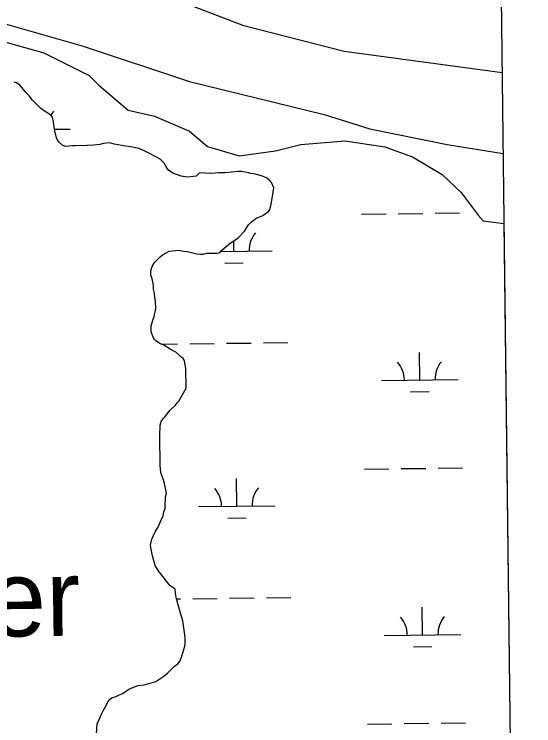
# Model space of a CAD drawing. Extents: x 3683613 to 3738215, y 469626 to 495384.
# Drawn here: x 3718892 to 3719570, y 477971 to 478900 of the extents above; entities that cross this region are included whole.
import ezdxf

# ---------------------------------------------------------------- set-up
doc = ezdxf.new("R2010")
doc.units = 0
for name, color, linetype in [('V-GRID-FRAM', 7, 'Continuous'), ('V-RIVR-IDEN', 7, 'Continuous'), ('V-TOPO-SHOR', 7, 'Continuous'), ('V-WETL-SWMP', 7, 'Continuous')]:
    doc.layers.add(name, color=color, linetype=linetype)

msp = doc.modelspace()

# ---------------------------------------------------------------- linework, layer by layer
at = {"layer": 'V-GRID-FRAM'}
msp.add_lwpolyline([(3687651.68, 493221.84), (3719350.33, 493590.7), (3719569.83, 475409.35), (3687855.31, 475040.31), (3687651.68, 493221.84)], dxfattribs=at)
at = {"layer": 'V-TOPO-SHOR'}
for p, q in [((3718894.91, 478810.08), (3718891.97, 478811.23)), ((3718899.61, 478807.17), (3718894.91, 478810.08)), ((3718906.69, 478798.43), (3718899.61, 478807.17)), ((3718911.41, 478793.18), (3718906.69, 478798.43)), ((3718916.13, 478787.35), (3718911.41, 478793.18)), ((3718926.73, 478776.87), (3718916.13, 478787.35)), ((3718931.44, 478773.38), (3718926.73, 478776.87)), ((3718936.14, 478770.48), (3718931.44, 478773.38)), ((3718939.67, 478768.15), (3718936.14, 478770.48)), ((3718942.03, 478765.24), (3718939.67, 478768.15)), ((3718943.23, 478759.39), (3718942.03, 478765.24)), ((3718943.84, 478755.29), (3718943.23, 478759.39)), ((3718944.46, 478749.44), (3718943.84, 478755.29)), ((3718947.46, 478738.32), (3718944.46, 478749.44)), ((3718948.64, 478735.4), (3718947.46, 478738.32)), ((3718951, 478732.49), (3718948.64, 478735.4)), ((3718955.71, 478728.41), (3718951, 478732.49)), ((3718959.24, 478727.26), (3718955.71, 478728.41)), ((3718968.02, 478727.9), (3718959.24, 478727.26)), ((3718971.53, 478727.92), (3718968.02, 478727.9)), ((3718987.35, 478728.59), (3718971.53, 478727.92)), ((3718995.55, 478728.64), (3718987.35, 478728.59)), ((3719003.74, 478729.86), (3718995.55, 478728.64)), ((3719008.42, 478731.06), (3719003.74, 478729.86)), ((3719016.62, 478731.69), (3719008.42, 478731.06)), ((3719022.49, 478729.97), (3719016.62, 478731.69)), ((3719037.73, 478727.71), (3719022.49, 478729.97)), ((3719044.18, 478726.58), (3719037.73, 478727.71)), ((3719054.74, 478724.3), (3719044.18, 478726.58)), ((3719060.61, 478721.99), (3719054.74, 478724.3)), ((3719067.66, 478718.51), (3719060.61, 478721.99)), ((3719077.65, 478713.3), (3719067.66, 478718.51)), ((3719082.35, 478710.4), (3719077.65, 478713.3)), ((3719085.29, 478708.07), (3719082.35, 478710.4)), ((3719087.65, 478705.15), (3719085.29, 478708.07)), ((3719091.2, 478699.32), (3719087.65, 478705.15)), ((3719093.56, 478696.4), (3719091.2, 478699.32)), ((3719098.86, 478692.33), (3719093.56, 478696.4)), ((3719110.01, 478688.29), (3719098.86, 478692.33)), ((3719117.63, 478687.17), (3719110.01, 478688.29)), ((3719125.83, 478687.8), (3719117.63, 478687.17)), ((3719129.34, 478688.41), (3719125.83, 478687.8)), ((3719134.01, 478692.53), (3719129.34, 478688.41)), ((3719148.65, 478692.03), (3719134.01, 478692.53)), ((3719158.61, 478692.67), (3719148.65, 478692.03)), ((3719167.4, 478692.72), (3719158.61, 478692.67)), ((3719179.69, 478693.97), (3719167.4, 478692.72)), ((3719184.37, 478694.58), (3719179.69, 478693.97)), ((3719188.47, 478694.6), (3719184.37, 478694.58)), ((3719197.86, 478692.9), (3719188.47, 478694.6)), ((3719200.79, 478691.75), (3719197.86, 478692.9)), ((3719206.65, 478691.19), (3719200.79, 478691.75)), ((3719214.87, 478688.9), (3719206.65, 478691.19)), ((3719221.33, 478686.01), (3719214.87, 478688.9)), ((3719224.86, 478683.1), (3719221.33, 478686.01)), ((3719227.81, 478680.18), (3719224.86, 478683.1)), ((3719230.77, 478673.17), (3719227.81, 478680.18)), ((3719229.08, 478662.03), (3719230.77, 478673.17)), ((3719226.81, 478649.72), (3719229.08, 478662.03)), ((3719225.66, 478645.02), (3719226.81, 478649.72)), ((3719219.25, 478639.13), (3719223.92, 478642.08)), ((3719223.92, 478642.08), (3719225.66, 478645.02)), ((3719201.16, 478628.48), (3719207.57, 478633.79)), ((3719207.57, 478633.79), (3719215.75, 478636.77)), ((3719215.75, 478636.77), (3719219.25, 478639.13)), ((3719192.44, 478616.71), (3719197.66, 478624.95)), ((3719197.66, 478624.95), (3719201.16, 478628.48)), ((3719184.29, 478607.88), (3719192.44, 478616.71)), ((3719172.03, 478599.61), (3719184.29, 478607.88)), ((3719162.12, 478590.76), (3719172.03, 478599.61)), ((3719081.92, 478582.69), (3719085.41, 478585.64)), ((3719085.41, 478585.64), (3719091.25, 478588.6)), ((3719091.25, 478588.6), (3719094.17, 478590.37)), ((3719094.17, 478590.37), (3719102.37, 478591.59)), ((3719102.37, 478591.59), (3719106.47, 478591.62)), ((3719106.47, 478591.62), (3719112.92, 478590.48)), ((3719112.92, 478590.48), (3719118.19, 478589.93)), ((3719118.19, 478589.93), (3719125.23, 478588.21)), ((3719125.23, 478588.21), (3719130.51, 478587.07)), ((3719130.51, 478587.07), (3719135.2, 478586.51)), ((3719135.2, 478586.51), (3719138.72, 478586.53)), ((3719138.72, 478586.53), (3719143.4, 478587.73)), ((3719143.4, 478587.73), (3719156.28, 478587.8)), ((3719156.28, 478587.8), (3719159.79, 478588.41)), ((3719159.79, 478588.41), (3719162.12, 478590.76)), ((3719072.03, 478570.33), (3719074.93, 478575.62)), ((3719074.93, 478575.62), (3719081.92, 478582.69)), ((3719070.3, 478565.05), (3719072.03, 478570.33)), ((3719070.33, 478559.19), (3719070.3, 478565.05)), ((3719072.12, 478554.51), (3719070.33, 478559.19)), ((3719072.73, 478550.42), (3719072.12, 478554.51)), ((3719073.93, 478545.15), (3719072.73, 478550.42)), ((3719073.95, 478541.05), (3719073.93, 478545.15)), ((3719074.56, 478537.54), (3719073.95, 478541.05)), ((3719076.39, 478524.66), (3719074.56, 478537.54)), ((3719077.03, 478515.88), (3719076.39, 478524.66)), ((3719074.74, 478505.32), (3719077.03, 478515.88)), ((3719073.01, 478500.62), (3719074.74, 478505.32)), ((3719070.72, 478492.99), (3719073.01, 478500.62)), ((3719070.76, 478485.38), (3719070.72, 478492.99)), ((3719073.14, 478478.36), (3719070.76, 478485.38)), ((3719075.51, 478474.28), (3719073.14, 478478.36)), ((3719081.98, 478470.21), (3719075.51, 478474.28)), ((3719087.26, 478467.9), (3719081.98, 478470.21)), ((3719095.49, 478462.68), (3719087.26, 478467.9)), ((3719103.13, 478458.62), (3719095.49, 478462.68)), ((3719110.2, 478452.22), (3719103.13, 478458.62)), ((3719113.14, 478449.89), (3719110.2, 478452.22)), ((3719114.33, 478446.97), (3719113.14, 478449.89)), ((3719116.14, 478437.6), (3719114.33, 478446.97)), ((3719116.29, 478411.83), (3719116.14, 478437.6)), ((3719107.01, 478394.79), (3719116.29, 478411.83)), ((3719102.36, 478389.49), (3719104.68, 478392.43)), ((3719104.68, 478392.43), (3719107.01, 478394.79)), ((3719088.97, 478374.77), (3719095.37, 478383.01)), ((3719095.37, 478383.01), (3719097.7, 478385.36)), ((3719097.7, 478385.36), (3719102.36, 478389.49)), ((3719083.73, 478368.29), (3719086.64, 478372.41)), ((3719086.64, 478372.41), (3719088.97, 478374.77)), ((3719082.09, 478349.54), (3719082.59, 478363.6)), ((3719082.59, 478363.6), (3719083.73, 478368.29)), ((3719082.31, 478310.88), (3719082.09, 478349.54)), ((3719083.53, 478301.51), (3719082.31, 478310.88)), ((3719087.11, 478290.4), (3719083.53, 478301.51)), ((3719088.3, 478287.48), (3719087.11, 478290.4)), ((3719090.72, 478274.6), (3719088.3, 478287.48)), ((3719089.57, 478269.91), (3719090.72, 478274.6)), ((3719089.59, 478266.4), (3719089.57, 478269.91)), ((3719089.05, 478259.36), (3719089.59, 478266.4)), ((3719087.34, 478249.98), (3719089.07, 478254.68)), ((3719089.07, 478254.68), (3719089.05, 478259.36)), ((3719082.73, 478237.65), (3719086.2, 478245.29)), ((3719086.2, 478245.29), (3719087.34, 478249.98)), ((3719079.84, 478230.61), (3719082.73, 478237.65)), ((3719071.73, 478214.74), (3719075.78, 478224.14)), ((3719075.78, 478224.14), (3719079.84, 478230.61)), ((3719070.02, 478207.12), (3719071.73, 478214.74)), ((3719070.63, 478201.85), (3719070.02, 478207.12)), ((3719072.44, 478193.07), (3719070.63, 478201.85)), ((3719076.03, 478180.21), (3719072.44, 478193.07)), ((3719078.4, 478176.12), (3719076.03, 478180.21)), ((3719081.35, 478172.03), (3719078.4, 478176.12)), ((3719087.84, 478163.87), (3719081.35, 478172.03)), ((3719090.79, 478159.79), (3719087.84, 478163.87)), ((3719095.51, 478153.96), (3719090.79, 478159.79)), ((3719099.04, 478151.63), (3719095.51, 478153.96)), ((3719101.98, 478149.31), (3719099.04, 478151.63)), ((3719102.6, 478144.04), (3719101.98, 478149.31)), ((3719103.81, 478137.02), (3719102.6, 478144.04)), ((3719109.19, 478118.3), (3719103.81, 478137.02)), ((3719112.18, 478108.36), (3719109.19, 478118.3)), ((3719115.23, 478086.7), (3719112.18, 478108.36)), ((3719115.27, 478079.09), (3719115.23, 478086.7)), ((3719110.69, 478062.07), (3719114.71, 478074.98)), ((3719114.71, 478074.98), (3719115.27, 478079.09)), ((3719105.47, 478052.08), (3719108.38, 478056.2)), ((3719108.38, 478056.2), (3719110.69, 478062.07)), ((3719092.07, 478039.7), (3719101.39, 478049.13)), ((3719101.39, 478049.13), (3719105.47, 478052.08)), ((3719087.4, 478036.16), (3719092.07, 478039.7)), ((3719061.69, 478024.88), (3719076.9, 478029.07)), ((3719076.9, 478029.07), (3719087.4, 478036.16)), ((3719034.22, 478013.6), (3719041.81, 478018.91)), ((3719041.81, 478018.91), (3719053.5, 478023.67)), ((3719053.5, 478023.67), (3719061.69, 478024.88)), ((3719023.71, 478008.85), (3719028.38, 478011.22)), ((3719028.38, 478011.22), (3719034.22, 478013.6)), ((3719012.06, 477997.65), (3719013.79, 478001.76)), ((3719013.79, 478001.76), (3719015.53, 478004.7)), ((3719015.53, 478004.7), (3719019.61, 478007.65)), ((3719019.61, 478007.65), (3719023.71, 478008.85)), ((3719006.26, 477987.07), (3719008.57, 477991.77)), ((3719008.57, 477991.77), (3719012.06, 477997.65)), ((3719002.79, 477979.44), (3719006.26, 477987.07)), ((3718999.38, 477960.67), (3719000.48, 477973.57)), ((3719000.48, 477973.57), (3719002.79, 477979.44))]:
    msp.add_line(p, q, dxfattribs=at)
for points in [[(3718233.77, 479035.81), (3718349.55, 479011.54), (3718411.17, 478985.4), (3718512, 478955.52), (3718631.51, 478933.11), (3718715.54, 478923.77), (3718777.16, 478912.57), (3718855.59, 478893.9), (3718980.7, 478858.42), (3719120.75, 478811.74), (3719296.27, 478768.79), (3719356.03, 478750.11), (3719456.86, 478729.57), (3719529.88, 478717.8)], [(3719528.61, 478823.13), (3719322.42, 478850.95), (3719191.7, 478884.56), (3719118.88, 478912.57), (3718997.5, 478951.78), (3718894.8, 478985.4), (3718892.28, 478994.74)]]:
    msp.add_lwpolyline(points, dxfattribs=at)
at = {"layer": 'V-WETL-SWMP'}
for p, q in [((3718847.51, 478872.68), (3718930.82, 478849.29)), ((3718930.82, 478849.29), (3718989.79, 478819.86)), ((3718989.79, 478819.86), (3719002.66, 478807.14)), ((3718894.91, 478810.08), (3718891.97, 478811.23)), ((3718899.61, 478807.17), (3718894.91, 478810.08)), ((3718906.69, 478798.43), (3718899.61, 478807.17)), ((3718911.41, 478793.18), (3718906.69, 478798.43)), ((3719002.66, 478807.14), (3719040.74, 478774.39)), ((3718916.13, 478787.35), (3718911.41, 478793.18)), ((3718926.73, 478776.87), (3718916.13, 478787.35)), ((3718931.44, 478773.38), (3718926.73, 478776.87)), ((3718936.14, 478770.48), (3718931.44, 478773.38)), ((3718939.67, 478768.15), (3718936.14, 478770.48)), ((3719040.74, 478774.39), (3719074.99, 478766.46)), ((3718942.03, 478765.24), (3718939.67, 478768.15)), ((3718943.23, 478759.39), (3718942.03, 478765.24)), ((3719074.99, 478766.46), (3719120.87, 478747.29)), ((3718943.84, 478755.29), (3718943.23, 478759.39)), ((3718944.46, 478749.44), (3718943.84, 478755.29)), ((3718944.44, 478749.65), (3718965.26, 478749.89)), ((3718947.46, 478738.32), (3718944.46, 478749.44)), ((3719120.87, 478747.29), (3719144.12, 478727.25)), ((3718948.64, 478735.4), (3718947.46, 478738.32)), ((3718951, 478732.49), (3718948.64, 478735.4)), ((3719266.15, 478729.67), (3719323.94, 478734.43)), ((3719323.94, 478734.43), (3719375.41, 478726.85)), ((3718955.71, 478728.41), (3718951, 478732.49)), ((3718959.24, 478727.26), (3718955.71, 478728.41)), ((3718968.02, 478727.9), (3718959.24, 478727.26)), ((3718971.53, 478727.92), (3718968.02, 478727.9)), ((3718987.35, 478728.59), (3718971.53, 478727.92)), ((3718995.55, 478728.64), (3718987.35, 478728.59)), ((3719003.74, 478729.86), (3718995.55, 478728.64)), ((3719008.42, 478731.06), (3719003.74, 478729.86)), ((3719016.62, 478731.69), (3719008.42, 478731.06)), ((3719022.49, 478729.97), (3719016.62, 478731.69)), ((3719037.73, 478727.71), (3719022.49, 478729.97)), ((3719044.18, 478726.58), (3719037.73, 478727.71)), ((3719054.74, 478724.3), (3719044.18, 478726.58)), ((3719060.61, 478721.99), (3719054.74, 478724.3)), ((3719144.12, 478727.25), (3719185.52, 478714.93)), ((3719232.73, 478721.6), (3719266.15, 478729.67)), ((3719375.41, 478726.85), (3719411.66, 478713.53)), ((3719067.66, 478718.51), (3719060.61, 478721.99)), ((3719077.65, 478713.3), (3719067.66, 478718.51)), ((3719185.52, 478714.93), (3719232.73, 478721.6)), ((3719082.35, 478710.4), (3719077.65, 478713.3)), ((3719085.29, 478708.07), (3719082.35, 478710.4)), ((3719087.65, 478705.15), (3719085.29, 478708.07)), ((3719411.66, 478713.53), (3719450.43, 478690.62)), ((3719091.2, 478699.32), (3719087.65, 478705.15)), ((3719093.56, 478696.4), (3719091.2, 478699.32)), ((3719098.86, 478692.33), (3719093.56, 478696.4)), ((3719110.01, 478688.29), (3719098.86, 478692.33)), ((3719117.63, 478687.17), (3719110.01, 478688.29)), ((3719125.83, 478687.8), (3719117.63, 478687.17)), ((3719129.34, 478688.41), (3719125.83, 478687.8)), ((3719134.01, 478692.53), (3719129.34, 478688.41)), ((3719148.65, 478692.03), (3719134.01, 478692.53)), ((3719158.61, 478692.67), (3719148.65, 478692.03)), ((3719167.4, 478692.72), (3719158.61, 478692.67)), ((3719179.69, 478693.97), (3719167.4, 478692.72)), ((3719184.37, 478694.58), (3719179.69, 478693.97)), ((3719188.47, 478694.6), (3719184.37, 478694.58)), ((3719197.86, 478692.9), (3719188.47, 478694.6)), ((3719200.79, 478691.75), (3719197.86, 478692.9)), ((3719206.65, 478691.19), (3719200.79, 478691.75)), ((3719214.87, 478688.9), (3719206.65, 478691.19)), ((3719221.33, 478686.01), (3719214.87, 478688.9)), ((3719450.43, 478690.62), (3719474.92, 478666.9)), ((3719224.86, 478683.1), (3719221.33, 478686.01)), ((3719227.81, 478680.18), (3719224.86, 478683.1)), ((3719230.77, 478673.17), (3719227.81, 478680.18)), ((3719229.08, 478662.03), (3719230.77, 478673.17)), ((3719226.81, 478649.72), (3719229.08, 478662.03)), ((3719474.92, 478666.9), (3719497.48, 478637.5)), ((3719225.66, 478645.02), (3719226.81, 478649.72)), ((3719219.25, 478639.13), (3719223.92, 478642.08)), ((3719223.92, 478642.08), (3719225.66, 478645.02)), ((3719441.08, 478639.98), (3719473.07, 478640.36)), ((3719201.16, 478628.48), (3719207.57, 478633.79)), ((3719207.57, 478633.79), (3719215.75, 478636.77)), ((3719215.75, 478636.77), (3719219.25, 478639.13)), ((3719345.08, 478638.87), (3719377.08, 478639.24)), ((3719393.08, 478639.43), (3719425.08, 478639.8)), ((3719497.48, 478637.5), (3719503.68, 478630.15)), ((3719192.44, 478616.71), (3719197.66, 478624.95)), ((3719197.66, 478624.95), (3719201.16, 478628.48)), ((3719503.68, 478630.15), (3719530.99, 478626.57)), ((3719530.99, 478626.57), (3719555.64, 476584.29)), ((3719184.29, 478607.88), (3719192.44, 478616.71)), ((3719172.03, 478599.61), (3719184.29, 478607.88)), ((3719178.57, 478590.5), (3719178.41, 478603.92)), ((3719162.12, 478590.76), (3719172.03, 478599.61)), ((3719081.92, 478582.69), (3719085.41, 478585.64)), ((3719085.41, 478585.64), (3719091.25, 478588.6)), ((3719091.25, 478588.6), (3719094.17, 478590.37)), ((3719094.17, 478590.37), (3719102.37, 478591.59)), ((3719102.37, 478591.59), (3719106.47, 478591.62)), ((3719106.47, 478591.62), (3719112.92, 478590.48)), ((3719112.92, 478590.48), (3719118.19, 478589.93)), ((3719118.19, 478589.93), (3719125.23, 478588.21)), ((3719125.23, 478588.21), (3719130.51, 478587.07)), ((3719130.51, 478587.07), (3719135.2, 478586.51)), ((3719135.2, 478586.51), (3719138.72, 478586.53)), ((3719138.72, 478586.53), (3719143.4, 478587.73)), ((3719143.4, 478587.73), (3719156.28, 478587.8)), ((3719156.28, 478587.8), (3719159.79, 478588.41)), ((3719159.79, 478588.41), (3719162.12, 478590.76)), ((3719161.67, 478590.3), (3719228.57, 478591.08)), ((3719072.03, 478570.33), (3719074.93, 478575.62)), ((3719074.93, 478575.62), (3719081.92, 478582.69)), ((3719070.3, 478565.05), (3719072.03, 478570.33)), ((3719166.75, 478574.93), (3719190.75, 478575.21)), ((3719070.33, 478559.19), (3719070.3, 478565.05)), ((3719072.12, 478554.51), (3719070.33, 478559.19)), ((3719072.73, 478550.42), (3719072.12, 478554.51)), ((3719073.93, 478545.15), (3719072.73, 478550.42)), ((3719073.95, 478541.05), (3719073.93, 478545.15)), ((3719074.56, 478537.54), (3719073.95, 478541.05)), ((3719076.39, 478524.66), (3719074.56, 478537.54)), ((3719077.03, 478515.88), (3719076.39, 478524.66)), ((3719074.74, 478505.32), (3719077.03, 478515.88)), ((3719073.01, 478500.62), (3719074.74, 478505.32)), ((3719070.72, 478492.99), (3719073.01, 478500.62)), ((3719070.76, 478485.38), (3719070.72, 478492.99)), ((3719073.14, 478478.36), (3719070.76, 478485.38)), ((3719075.51, 478474.28), (3719073.14, 478478.36)), ((3719081.98, 478470.21), (3719075.51, 478474.28)), ((3719087.26, 478467.9), (3719081.98, 478470.21)), ((3719084.03, 478469.32), (3719105.13, 478469.56)), ((3719095.49, 478462.68), (3719087.26, 478467.9)), ((3719121.13, 478469.75), (3719153.12, 478470.12)), ((3719169.12, 478470.31), (3719201.12, 478470.68)), ((3719217.12, 478470.87), (3719249.12, 478471.24)), ((3719103.13, 478458.62), (3719095.49, 478462.68)), ((3719110.2, 478452.22), (3719103.13, 478458.62)), ((3719421.01, 478422.49), (3719420.59, 478458.49)), ((3719113.14, 478449.89), (3719110.2, 478452.22)), ((3719114.33, 478446.97), (3719113.14, 478449.89)), ((3719116.14, 478437.6), (3719114.33, 478446.97)), ((3719116.29, 478411.83), (3719116.14, 478437.6)), ((3719371.02, 478421.91), (3719471.01, 478423.07)), ((3719107.01, 478394.79), (3719116.29, 478411.83)), ((3719409.19, 478406.92), (3719433.19, 478407.2)), ((3719102.36, 478389.49), (3719104.68, 478392.43)), ((3719104.68, 478392.43), (3719107.01, 478394.79)), ((3719088.97, 478374.77), (3719095.37, 478383.01)), ((3719095.37, 478383.01), (3719097.7, 478385.36)), ((3719097.7, 478385.36), (3719102.36, 478389.49)), ((3719083.73, 478368.29), (3719086.64, 478372.41)), ((3719086.64, 478372.41), (3719088.97, 478374.77)), ((3719082.09, 478349.54), (3719082.59, 478363.6)), ((3719082.59, 478363.6), (3719083.73, 478368.29)), ((3719082.31, 478310.88), (3719082.09, 478349.54)), ((3719083.53, 478301.51), (3719082.31, 478310.88)), ((3719348.95, 478306.21), (3719380.95, 478306.59)), ((3719396.95, 478306.77), (3719428.95, 478307.15)), ((3719444.95, 478307.33), (3719476.94, 478307.7)), ((3719087.11, 478290.4), (3719083.53, 478301.51)), ((3719088.3, 478287.48), (3719087.11, 478290.4)), ((3719182.44, 478257.84), (3719182.02, 478293.84)), ((3719090.72, 478274.6), (3719088.3, 478287.48)), ((3719089.57, 478269.91), (3719090.72, 478274.6)), ((3719089.59, 478266.4), (3719089.57, 478269.91)), ((3719089.05, 478259.36), (3719089.59, 478266.4)), ((3719087.34, 478249.98), (3719089.07, 478254.68)), ((3719089.07, 478254.68), (3719089.05, 478259.36)), ((3719132.44, 478257.26), (3719232.44, 478258.43)), ((3719082.73, 478237.65), (3719086.2, 478245.29)), ((3719086.2, 478245.29), (3719087.34, 478249.98)), ((3719170.62, 478242.27), (3719194.62, 478242.55)), ((3719079.84, 478230.61), (3719082.73, 478237.65)), ((3719071.73, 478214.74), (3719075.78, 478224.14)), ((3719075.78, 478224.14), (3719079.84, 478230.61)), ((3719070.02, 478207.12), (3719071.73, 478214.74)), ((3719070.63, 478201.85), (3719070.02, 478207.12)), ((3719072.44, 478193.07), (3719070.63, 478201.85)), ((3719076.03, 478180.21), (3719072.44, 478193.07)), ((3719078.4, 478176.12), (3719076.03, 478180.21)), ((3719081.35, 478172.03), (3719078.4, 478176.12)), ((3719087.84, 478163.87), (3719081.35, 478172.03)), ((3719090.79, 478159.79), (3719087.84, 478163.87)), ((3719095.51, 478153.96), (3719090.79, 478159.79)), ((3719099.04, 478151.63), (3719095.51, 478153.96)), ((3719101.98, 478149.31), (3719099.04, 478151.63)), ((3719102.6, 478144.04), (3719101.98, 478149.31)), ((3719103.81, 478137.02), (3719102.6, 478144.04)), ((3719109.19, 478118.3), (3719103.81, 478137.02)), ((3719103.86, 478136.85), (3719109, 478136.91)), ((3719125, 478137.1), (3719157, 478137.47)), ((3719172.99, 478137.66), (3719204.99, 478138.03)), ((3719220.99, 478138.21), (3719252.99, 478138.59)), ((3719424.88, 478089.84), (3719424.46, 478125.84)), ((3719112.18, 478108.36), (3719109.19, 478118.3)), ((3719115.23, 478086.7), (3719112.18, 478108.36)), ((3719115.27, 478079.09), (3719115.23, 478086.7)), ((3719374.89, 478089.26), (3719474.88, 478090.42)), ((3719110.69, 478062.07), (3719114.71, 478074.98)), ((3719114.71, 478074.98), (3719115.27, 478079.09)), ((3719413.06, 478074.27), (3719437.06, 478074.55)), ((3719105.47, 478052.08), (3719108.38, 478056.2)), ((3719108.38, 478056.2), (3719110.69, 478062.07)), ((3719092.07, 478039.7), (3719101.39, 478049.13)), ((3719101.39, 478049.13), (3719105.47, 478052.08)), ((3719087.4, 478036.16), (3719092.07, 478039.7)), ((3719061.69, 478024.88), (3719076.9, 478029.07)), ((3719076.9, 478029.07), (3719087.4, 478036.16)), ((3719034.22, 478013.6), (3719041.81, 478018.91)), ((3719041.81, 478018.91), (3719053.5, 478023.67)), ((3719053.5, 478023.67), (3719061.69, 478024.88)), ((3719023.71, 478008.85), (3719028.38, 478011.22)), ((3719028.38, 478011.22), (3719034.22, 478013.6)), ((3719012.06, 477997.65), (3719013.79, 478001.76)), ((3719013.79, 478001.76), (3719015.53, 478004.7)), ((3719015.53, 478004.7), (3719019.61, 478007.65)), ((3719019.61, 478007.65), (3719023.71, 478008.85)), ((3719006.26, 477987.07), (3719008.57, 477991.77)), ((3719008.57, 477991.77), (3719012.06, 477997.65)), ((3719002.79, 477979.44), (3719006.26, 477987.07)), ((3718999.38, 477960.67), (3719000.48, 477973.57)), ((3719000.48, 477973.57), (3719002.79, 477979.44)), ((3719352.82, 477973.56), (3719384.82, 477973.93)), ((3719400.82, 477974.12), (3719432.82, 477974.49)), ((3719448.82, 477974.68), (3719480.82, 477975.05))]:
    msp.add_line(p, q, dxfattribs=at)
for centre, start, end in [((3718970.5, 478750.42), 139.89486, 150.29735), ((3719233.8, 478591.61), 139.89486, 181.43852), ((3719365.77, 478422.33), 359.89486, 41.43852), ((3719476.25, 478423.61), 139.89486, 181.43852), ((3719127.2, 478257.68), 359.89486, 41.43852), ((3719237.67, 478258.96), 139.89486, 181.43852), ((3719369.64, 478089.67), 359.89486, 41.43852), ((3719480.12, 478090.96), 139.89486, 181.43852)]:
    msp.add_arc(centre, 35.25, start, end, dxfattribs=at)

# ---------------------------------------------------------------- texts
at = {"layer": 'V-RIVR-IDEN'}
msp.add_text('Water', height=100, rotation=0.79941, dxfattribs=at).set_placement((3718622.13, 478083.99))

doc.saveas('drawing.dxf')
